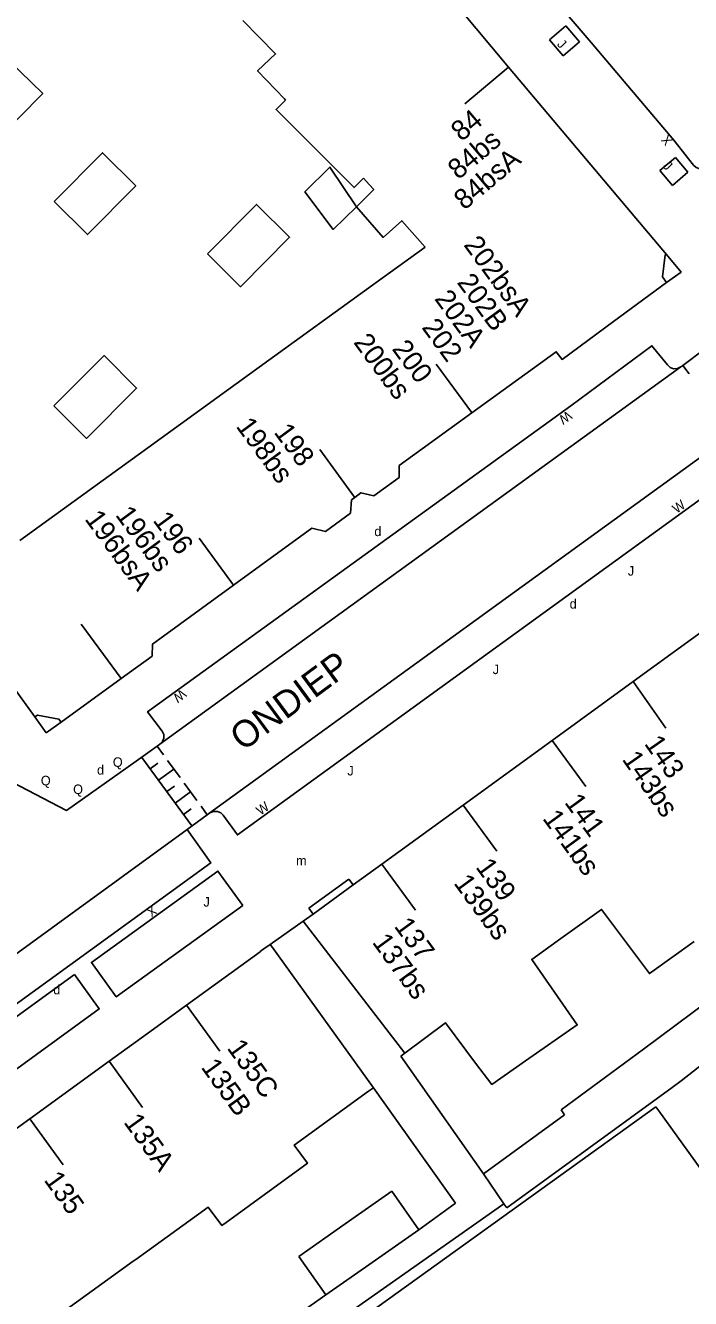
# Model space of a CAD drawing. Extents: x 134999 to 136502, y 457398 to 459002.
# Drawn here: x 135636.5 to 135671.5, y 457806.8 to 457873.8 of the extents above; entities that cross this region are included whole.
import ezdxf

# ---------------------------------------------------------------- set-up
doc = ezdxf.new("R2010")
doc.units = 0
for name, color, linetype in [('RI_DGTB_15', 7, 'Continuous'), ('RI_DGTB_2', 7, 'Continuous'), ('RI_DGTB_23', 7, 'Continuous'), ('RI_DGTB_29', 7, 'Continuous'), ('RI_DGTB_3', 7, 'Continuous'), ('RI_DGTB_30', 7, 'Continuous'), ('RI_DGTB_31', 7, 'Continuous'), ('RI_DGTB_35', 7, 'Continuous'), ('RI_DGTB_36', 7, 'Continuous'), ('RI_DGTB_37', 7, 'Continuous'), ('RI_DGTB_4', 7, 'Continuous'), ('RI_DGTB_43', 7, 'Continuous'), ('RI_DGTB_5', 7, 'Continuous'), ('RI_DGTB_53', 7, 'Continuous'), ('RI_DGTB_54', 7, 'Continuous'), ('RI_DGTB_6', 7, 'Continuous')]:
    doc.layers.add(name, color=color, linetype=linetype)

msp = doc.modelspace()

# ---------------------------------------------------------------- linework, layer by layer
at = {"layer": 'RI_DGTB_15'}
for p, q in [((135661.881, 457871.637), (135659.587, 457869.705)), ((135659.937, 457853.472), (135658.077, 457856.004)), ((135653.784, 457849.012), (135651.946, 457851.514)), ((135647.414, 457844.384), (135645.601, 457846.852)), ((135641.501, 457839.466), (135639.4, 457842.327)), ((135668.446, 457839.313), (135670.165, 457836.855)), ((135664.174, 457836.209), (135665.945, 457833.788)), ((135664.174, 457836.209), (135665.945, 457833.788)), ((135659.497, 457832.811), (135661.268, 457830.39)), ((135659.497, 457832.811), (135661.268, 457830.39)), ((135655.209, 457829.696), (135656.98, 457827.275)), ((135655.209, 457829.696), (135656.98, 457827.275)), ((135644.943, 457822.289), (135646.696, 457819.855)), ((135644.943, 457822.289), (135646.696, 457819.855)), ((135640.863, 457819.336), (135642.616, 457816.902)), ((135640.863, 457819.336), (135642.616, 457816.902)), ((135636.685, 457816.311), (135638.438, 457813.877)), ((135636.685, 457816.311), (135638.438, 457813.877))]:
    msp.add_line(p, q, dxfattribs=at)
at = {"layer": 'RI_DGTB_2'}
for p, q in [((135649.459, 457825.315), (135654.772, 457817.939)), ((135649.459, 457825.315), (135654.772, 457817.939)), ((135669.789, 457816.719), (135669.638, 457816.928)), ((135669.789, 457816.719), (135669.638, 457816.928))]:
    msp.add_line(p, q, dxfattribs=at)
for points in [[(135644.943, 457822.289), (135648.809, 457825.086), (135648.811, 457825.099), (135649.083, 457825.295), (135649.262, 457825.421), (135649.344, 457825.478)], [(135644.943, 457822.289), (135648.809, 457825.086), (135648.811, 457825.099), (135649.083, 457825.295), (135649.262, 457825.421), (135649.344, 457825.478)], [(135649.344, 457825.478), (135649.459, 457825.315)], [(135649.344, 457825.478), (135649.459, 457825.315)], [(135640.863, 457819.336), (135642.886, 457820.8), (135644.943, 457822.289)], [(135640.863, 457819.336), (135642.886, 457820.8), (135644.943, 457822.289)], [(135636.685, 457816.311), (135640.863, 457819.336)], [(135636.685, 457816.311), (135640.863, 457819.336)], [(135651.093, 457813.811), (135651.303, 457813.964), (135650.609, 457814.918), (135654.521, 457817.757), (135654.772, 457817.939)], [(135651.093, 457813.811), (135651.303, 457813.964), (135650.609, 457814.918), (135654.521, 457817.757), (135654.772, 457817.939)], [(135669.638, 457816.928), (135652.518, 457804.63), (135650.321, 457803.065), (135650.207, 457802.936), (135650.222, 457802.768), (135650.839, 457801.924), (135651.019, 457801.679), (135652.255, 457800)], [(135669.638, 457816.928), (135652.518, 457804.63), (135650.321, 457803.065), (135650.207, 457802.936), (135650.222, 457802.768), (135650.839, 457801.924), (135651.019, 457801.679), (135652.255, 457800)], [(135632.881, 457813.557), (135636.685, 457816.311)], [(135632.881, 457813.557), (135636.685, 457816.311)], [(135647.02, 457810.848), (135649.473, 457812.634), (135651.093, 457813.811)], [(135647.02, 457810.848), (135649.473, 457812.634), (135651.093, 457813.811)], [(135642.127, 457808.808), (135642.268, 457808.909), (135646.082, 457811.648), (135646.796, 457810.685), (135647.02, 457810.848)], [(135642.127, 457808.808), (135642.268, 457808.909), (135646.082, 457811.648), (135646.796, 457810.685), (135647.02, 457810.848)], [(135638.32, 457806.06), (135642.127, 457808.808)], [(135638.32, 457806.06), (135642.127, 457808.808)]]:
    msp.add_lwpolyline(points, dxfattribs=at)
at = {"layer": 'RI_DGTB_23'}
msp.add_line((135649.344, 457825.478), (135651.084, 457826.699), dxfattribs=at)
msp.add_line((135649.344, 457825.478), (135651.084, 457826.699), dxfattribs=at)
at = {"layer": 'RI_DGTB_3'}
msp.add_line((135637.557, 457836.616), (135636.954, 457837.449), dxfattribs=at)
msp.add_lwpolyline([(135636.954, 457837.449), (135628.764, 457848.779), (135627.81, 457849.547)], dxfattribs=at)
at = {"layer": 'RI_DGTB_31'}
for p, q in [((135671.392, 457855.494), (135671.055, 457855.936)), ((135643.39, 457835.91), (135643.72, 457835.459)), ((135643.39, 457835.91), (135643.72, 457835.459)), ((135642.583, 457835.32), (135645.223, 457831.71)), ((135642.583, 457835.32), (135645.223, 457831.71)), ((135643.023, 457834.718), (135643.426, 457835.013)), ((135643.023, 457834.718), (135643.426, 457835.013)), ((135643.463, 457834.116), (135644.27, 457834.707)), ((135643.463, 457834.116), (135644.27, 457834.707)), ((135643.94, 457835.158), (135644.6, 457834.255)), ((135643.94, 457835.158), (135644.6, 457834.255)), ((135644.82, 457833.955), (135645.48, 457833.052)), ((135644.82, 457833.955), (135645.48, 457833.052)), ((135643.903, 457833.515), (135644.306, 457833.81)), ((135643.903, 457833.515), (135644.306, 457833.81)), ((135644.343, 457832.913), (135645.15, 457833.503)), ((135644.343, 457832.913), (135645.15, 457833.503)), ((135644.783, 457832.311), (135645.186, 457832.606)), ((135644.783, 457832.311), (135645.186, 457832.606)), ((135645.7, 457832.751), (135646.03, 457832.3)), ((135645.7, 457832.751), (135646.03, 457832.3)), ((135656.425, 457819.766), (135656.211, 457819.607)), ((135656.425, 457819.766), (135656.211, 457819.607))]:
    msp.add_line(p, q, dxfattribs=at)
at = {"layer": 'RI_DGTB_4'}
for p, q in [((135665.266, 457867.619), (135661.881, 457871.637)), ((135670.191, 457861.772), (135665.266, 457867.619)), ((135667.413, 457858.246), (135670.204, 457860.295)), ((135668.446, 457839.313), (135672.603, 457842.333)), ((135638.336, 457837.179), (135641.501, 457839.466)), ((135664.174, 457836.209), (135668.446, 457839.313)), ((135638.336, 457837.179), (135637.557, 457836.616)), ((135659.497, 457832.811), (135664.174, 457836.209)), ((135659.497, 457832.811), (135664.174, 457836.209)), ((135655.209, 457829.696), (135659.497, 457832.811)), ((135655.209, 457829.696), (135659.497, 457832.811))]:
    msp.add_line(p, q, dxfattribs=at)
for points in [[(135661.881, 457871.637), (135659.278, 457874.728), (135655.938, 457878.072), (135656.02, 457878.71), (135654.352, 457880.408)], [(135670.191, 457861.772), (135670.12, 457861.756), (135669.993, 457860.592), (135670.204, 457860.295)], [(135670.191, 457861.772), (135670.965, 457860.853), (135670.204, 457860.295)], [(135659.957, 457853.445), (135664.398, 457856.656), (135664.702, 457856.257), (135667.413, 457858.246)], [(135659.957, 457853.445), (135656.12, 457850.671), (135656.125, 457850.035), (135654.803, 457849.071), (135654.112, 457849.243), (135653.794, 457848.999)], [(135647.415, 457844.383), (135651.531, 457847.38), (135652.248, 457847.209), (135653.569, 457848.173), (135653.614, 457848.861), (135653.794, 457848.999)], [(135641.501, 457839.466), (135643.133, 457840.646), (135643.151, 457841.278), (135647.415, 457844.383)], [(135638.336, 457837.179), (135638.219, 457837.334), (135637.093, 457837.543), (135636.954, 457837.449)], [(135653.707, 457828.605), (135655.209, 457829.696)], [(135653.707, 457828.605), (135655.209, 457829.696)], [(135651.596, 457827.071), (135653.707, 457828.605)], [(135651.596, 457827.071), (135653.707, 457828.605)], [(135651.084, 457826.699), (135651.596, 457827.071)], [(135651.084, 457826.699), (135651.596, 457827.071)], [(135656.425, 457819.766), (135651.084, 457826.699)], [(135656.425, 457819.766), (135651.084, 457826.699)]]:
    msp.add_lwpolyline(points, dxfattribs=at)
at = {"layer": 'RI_DGTB_5'}
for p, q in [((135657.498, 457862.168), (135654.92, 457860.302)), ((135654.92, 457860.302), (135648.763, 457855.846)), ((135648.763, 457855.846), (135642.385, 457851.23)), ((135642.385, 457851.23), (135636.167, 457846.729))]:
    msp.add_line(p, q, dxfattribs=at)
for points in [[(135650.15, 457869.902), (135650.091, 457869.961), (135648.681, 457871.441), (135649.627, 457872.329), (135647.907, 457874.094)], [(135650.15, 457869.902), (135649.649, 457869.4), (135653.755, 457865.296), (135654.257, 457865.798)], [(135653.879, 457864.291), (135654.794, 457865.197), (135654.554, 457865.466)], [(135654.554, 457865.466), (135654.257, 457865.798)], [(135653.879, 457864.291), (135655.282, 457862.67), (135656.265, 457863.548), (135657.498, 457862.168)], [(135664.636, 457825.785), (135666.776, 457827.323), (135669.301, 457823.941), (135671.654, 457825.636)], [(135664.636, 457825.785), (135666.776, 457827.323), (135669.301, 457823.941), (135671.654, 457825.636)], [(135662.779, 457819.347), (135665.501, 457821.241), (135663.107, 457824.686), (135664.636, 457825.785)], [(135662.779, 457819.347), (135665.501, 457821.241), (135663.107, 457824.686), (135664.636, 457825.785)], [(135656.425, 457819.766), (135658.563, 457821.356), (135660.142, 457819.234)], [(135656.425, 457819.766), (135658.563, 457821.356), (135660.142, 457819.234)], [(135660.142, 457819.234), (135661.006, 457818.113), (135662.779, 457819.347)], [(135660.142, 457819.234), (135661.006, 457818.113), (135662.779, 457819.347)], [(135669.789, 457816.719), (135672.001, 457813.661)], [(135669.789, 457816.719), (135672.001, 457813.661)]]:
    msp.add_lwpolyline(points, dxfattribs=at)
at = {"layer": 'RI_DGTB_53'}
for p, q in [((135664.038, 457873.074), (135664.898, 457873.807)), ((135665.62, 457872.959), (135664.898, 457873.807)), ((135664.76, 457872.226), (135664.038, 457873.074)), ((135664.76, 457872.226), (135665.62, 457872.959)), ((135669.852, 457866.187), (135670.665, 457866.874)), ((135670.665, 457866.874), (135671.32, 457866.098)), ((135669.852, 457866.187), (135670.507, 457865.411)), ((135670.507, 457865.411), (135671.32, 457866.098)), ((135651.371, 457827.38), (135653.478, 457828.92)), ((135651.371, 457827.38), (135653.478, 457828.92)), ((135653.478, 457828.92), (135653.707, 457828.605)), ((135653.478, 457828.92), (135653.707, 457828.605)), ((135651.371, 457827.38), (135651.596, 457827.071)), ((135651.371, 457827.38), (135651.596, 457827.071)), ((135660.572, 457813.411), (135656.211, 457819.607)), ((135660.572, 457813.411), (135656.211, 457819.607)), ((135659.095, 457811.873), (135654.772, 457817.939)), ((135659.095, 457811.873), (135654.772, 457817.939)), ((135657.161, 457810.464), (135659.095, 457811.873)), ((135657.161, 457810.464), (135659.095, 457811.873)), ((135648.825, 457804.624), (135652.262, 457807.037)), ((135648.825, 457804.624), (135652.262, 457807.037))]:
    msp.add_line(p, q, dxfattribs=at)
for points in [[(135673.505, 457866.9), (135673.483, 457866.907), (135673.2, 457866.914), (135672.927, 457866.842), (135672.685, 457866.698), (135672.302, 457866.387), (135672.139, 457866.302), (135671.947, 457866.287), (135671.765, 457866.35), (135671.624, 457866.482), (135670.574, 457867.782), (135666.24, 457872.92)], [(135643.53, 457836.01), (135643.669, 457836.146), (135643.741, 457836.325), (135643.736, 457836.519), (135643.654, 457836.695), (135642.89, 457837.72), (135665.153, 457853.818), (135669.432, 457856.972), (135670.243, 457855.97), (135670.383, 457855.837), (135670.569, 457855.768), (135670.767, 457855.778), (135670.946, 457855.864)], [(135672.125, 457856.736), (135671.051, 457855.942)], [(135671.051, 457855.942), (135670.946, 457855.864)], [(135646.17, 457832.4), (135646.358, 457832.476), (135646.561, 457832.475), (135646.748, 457832.396), (135646.87, 457832.28), (135647.62, 457831.24), (135672.925, 457849.587), (135674.291, 457850.591), (135673.492, 457851.614), (135673.425, 457851.807), (135673.436, 457852.011), (135673.524, 457852.195), (135673.644, 457852.311)], [(135643.39, 457835.91), (135642.29, 457835.12)], [(135643.39, 457835.91), (135642.29, 457835.12)], [(135643.53, 457836.01), (135643.39, 457835.91)], [(135643.53, 457836.01), (135643.39, 457835.91)], [(135646.031, 457832.299), (135644.969, 457831.524)], [(135646.031, 457832.299), (135644.969, 457831.524)], [(135646.17, 457832.4), (135646.031, 457832.299)], [(135646.17, 457832.4), (135646.031, 457832.299)], [(135619.39, 457813.007), (135620.672, 457811.25), (135635.721, 457822.159), (135642.946, 457827.403), (135646.211, 457829.767), (135644.969, 457831.524)], [(135619.39, 457813.007), (135620.672, 457811.25), (135635.721, 457822.159), (135642.946, 457827.403), (135646.211, 457829.767), (135644.969, 457831.524)], [(135630.086, 457820.736), (135631.163, 457821.501), (135644.969, 457831.524)], [(135630.086, 457820.736), (135631.163, 457821.501), (135644.969, 457831.524)], [(135647.895, 457827.525), (135641.242, 457822.721), (135639.933, 457824.534), (135646.586, 457829.338), (135647.895, 457827.525)], [(135647.895, 457827.525), (135641.242, 457822.721), (135639.933, 457824.534), (135646.586, 457829.338), (135647.895, 457827.525)], [(135639.035, 457823.893), (135632.418, 457819.097), (135633.728, 457817.29), (135640.345, 457822.086), (135639.035, 457823.893)], [(135639.035, 457823.893), (135632.418, 457819.097), (135633.728, 457817.29), (135640.345, 457822.086), (135639.035, 457823.893)], [(135661.633, 457811.839), (135649.143, 457803.05), (135648.78, 457801.795), (135648.674, 457801.43)], [(135661.633, 457811.839), (135649.143, 457803.05), (135648.78, 457801.795), (135648.674, 457801.43)]]:
    msp.add_lwpolyline(points, dxfattribs=at)
at = {"layer": 'RI_DGTB_54'}
for p, q in [((135670.946, 457855.864), (135643.53, 457836.01)), ((135673.644, 457852.311), (135646.17, 457832.4))]:
    msp.add_line(p, q, dxfattribs=at)
for points in [[(135666.24, 457872.92), (135658.059, 457882.465), (135652.549, 457888.091)], [(135642.29, 457835.12), (135638.626, 457832.528), (135633.292, 457835.3)], [(135642.29, 457835.12), (135638.626, 457832.528), (135633.292, 457835.3)]]:
    msp.add_lwpolyline(points, dxfattribs=at)
at = {"layer": 'RI_DGTB_6'}
for p, q in [((135660.572, 457813.411), (135664.832, 457816.52)), ((135660.572, 457813.411), (135664.832, 457816.52)), ((135661.786, 457811.612), (135666.101, 457814.761)), ((135661.786, 457811.612), (135666.101, 457814.761))]:
    msp.add_line(p, q, dxfattribs=at)
for points in [[(135631.272, 457871.353), (135633.771, 457873.731), (135637.371, 457870.241), (135634.835, 457867.686), (135631.272, 457871.353)], [(135637.966, 457864.566), (135639.726, 457862.819), (135642.268, 457865.38), (135640.508, 457867.127), (135637.966, 457864.566)], [(135653.879, 457864.291), (135652.663, 457863.091), (135651.167, 457865.07), (135652.484, 457866.37), (135653.879, 457864.291)], [(135646.035, 457861.805), (135647.784, 457860.075), (135650.364, 457862.684), (135648.615, 457864.414), (135646.035, 457861.805)], [(135637.956, 457853.814), (135639.667, 457852.102), (135642.311, 457854.744), (135640.6, 457856.456), (135637.956, 457853.814)], [(135673.317, 457823.191), (135668.978, 457819.976)], [(135673.317, 457823.191), (135668.978, 457819.976)], [(135670.491, 457817.952), (135670.971, 457818.301), (135674.7, 457821.235)], [(135670.491, 457817.952), (135670.971, 457818.301), (135674.7, 457821.235)], [(135668.978, 457819.976), (135664.651, 457816.771)], [(135668.978, 457819.976), (135664.651, 457816.771)], [(135666.101, 457814.761), (135670.491, 457817.952)], [(135666.101, 457814.761), (135670.491, 457817.952)], [(135664.651, 457816.771), (135664.832, 457816.52)], [(135664.651, 457816.771), (135664.832, 457816.52)], [(135660.572, 457813.411), (135661.633, 457811.839)], [(135660.572, 457813.411), (135661.633, 457811.839)], [(135653.293, 457810.778), (135655.741, 457812.491)], [(135653.293, 457810.778), (135655.741, 457812.491)], [(135655.741, 457812.491), (135657.161, 457810.464)], [(135655.741, 457812.491), (135657.161, 457810.464)], [(135661.633, 457811.839), (135661.786, 457811.612)], [(135661.633, 457811.839), (135661.786, 457811.612)], [(135650.842, 457809.063), (135653.293, 457810.778)], [(135650.842, 457809.063), (135653.293, 457810.778)], [(135657.161, 457810.464), (135654.712, 457808.751)], [(135657.161, 457810.464), (135654.712, 457808.751)], [(135652.262, 457807.037), (135650.842, 457809.063)], [(135652.262, 457807.037), (135650.842, 457809.063)], [(135654.712, 457808.751), (135652.262, 457807.037)], [(135654.712, 457808.751), (135652.262, 457807.037)]]:
    msp.add_lwpolyline(points, dxfattribs=at)

# ---------------------------------------------------------------- texts
at = {"layer": 'RI_DGTB_29'}
for p in [(135654.82, 457846.96), (135640.23, 457834.41), (135640.23, 457834.41)]:
    msp.add_text('d', height=0.5, rotation=359.99963, dxfattribs=at).set_placement(p)
for p in [(135665.1, 457843.145), (135637.925, 457822.852), (135637.925, 457822.852)]:
    msp.add_text('d', height=0.5, dxfattribs=at).set_placement(p)
at = {"layer": 'RI_DGTB_30'}
for s, rotation, p in [('X', 129.58571, (135670.549, 457867.767)), ('W', 215.27153, (135664.99, 457853.579)), ('W', 35.39458, (135670.727, 457848.126)), ('W', 219.09297, (135644.666, 457838.942)), ('W', 35.0956, (135648.825, 457832.247)), ('W', 35.0956, (135648.825, 457832.247)), ('X', 215.97249, (135643.148, 457827.55)), ('X', 215.97249, (135643.148, 457827.55))]:
    msp.add_text(s, height=0.5, rotation=rotation, dxfattribs=at).set_placement(p)
at = {"layer": 'RI_DGTB_31'}
for s, height, rotation, p in [('J', 0.499, 314.4089, (135664.4, 457872.806)), ('J', 0.499, 314.4089, (135669.977, 457866.393)), ('J', 0.5, 359.99963, (135668.16, 457844.88)), ('J', 0.5, 359.99963, (135661.05, 457839.7)), ('Q', 0.5, 359.99963, (135641.06, 457834.82)), ('Q', 0.5, 359.99963, (135641.06, 457834.82)), ('Q', 0.5, 359.99963, (135637.27, 457833.85)), ('Q', 0.5, 359.99963, (135637.27, 457833.85)), ('Q', 0.5, 359.99963, (135638.97, 457833.39)), ('Q', 0.5, 359.99963, (135638.97, 457833.39))]:
    msp.add_text(s, height=height, rotation=rotation, dxfattribs=at).set_placement(p)
for p in [(135653.4, 457834.367), (135653.4, 457834.367), (135645.828, 457827.467), (135645.828, 457827.467)]:
    msp.add_text('J', height=0.5, dxfattribs=at).set_placement(p)
at = {"layer": 'RI_DGTB_35'}
for s, rotation, p in [('84', 40.1134, (135659.41, 457867.684)), ('202', 306.3107, (135657.282, 457857.931)), ('196', 306.3107, (135643.133, 457847.785)), ('137', 306.161, (135655.828, 457826.432)), ('137', 306.161, (135655.828, 457826.432)), ('135C', 305.7465, (135647.033, 457820.025)), ('135C', 305.7465, (135647.033, 457820.025))]:
    msp.add_text(s, height=1.054, rotation=rotation, dxfattribs=at).set_placement(p)
at = {"layer": 'RI_DGTB_36'}
for s, rotation, p in [('84bs', 40.1134, (135659.242, 457865.676)), ('84bsA', 40.1134, (135659.563, 457864.076)), ('202bsA', 306.3107, (135659.488, 457862.276)), ('202B', 306.3107, (135659.138, 457860.3)), ('202A', 306.3107, (135657.953, 457859.44)), ('200bs', 306.3107, (135653.693, 457857.146)), ('200', 306.3107, (135655.714, 457856.805)), ('198bs', 306.3107, (135647.505, 457852.732)), ('198', 306.3107, (135649.5, 457852.42)), ('196bsA', 306.3107, (135639.544, 457847.856)), ('196bs', 306.3107, (135641.16, 457848.07)), ('143', 304.9348, (135668.995, 457836.037)), ('143', 304.9348, (135668.995, 457836.037)), ('143bs', 304.9348, (135667.823, 457835.218)), ('143bs', 304.9348, (135667.823, 457835.218)), ('141', 306.161, (135664.793, 457832.945)), ('141', 306.161, (135664.793, 457832.945)), ('141bs', 306.161, (135663.639, 457832.101)), ('141bs', 306.161, (135663.639, 457832.101)), ('139', 306.161, (135660.116, 457829.546)), ('139', 306.161, (135660.116, 457829.546)), ('139bs', 306.161, (135658.962, 457828.703)), ('139bs', 306.161, (135658.962, 457828.703)), ('137bs', 306.161, (135654.674, 457825.588)), ('137bs', 306.161, (135654.674, 457825.588)), ('135B', 305.7465, (135645.666, 457819.016)), ('135B', 305.7465, (135645.666, 457819.016)), ('135A', 305.7465, (135641.595, 457816.122)), ('135A', 305.7465, (135641.595, 457816.122)), ('135', 305.7465, (135637.399, 457813.082)), ('135', 305.7465, (135637.399, 457813.082))]:
    msp.add_text(s, height=1.054, rotation=rotation, dxfattribs=at).set_placement(p)
at = {"layer": 'RI_DGTB_37'}
msp.add_text('ONDIEP', height=1.4, rotation=36.4451, dxfattribs=at).set_placement((135647.897, 457835.605))
at = {"layer": 'RI_DGTB_43'}
msp.add_text('m', height=0.5, dxfattribs=at).set_placement((135650.702, 457829.635))
msp.add_text('m', height=0.5, dxfattribs=at).set_placement((135650.702, 457829.635))

doc.saveas('drawing.dxf')
